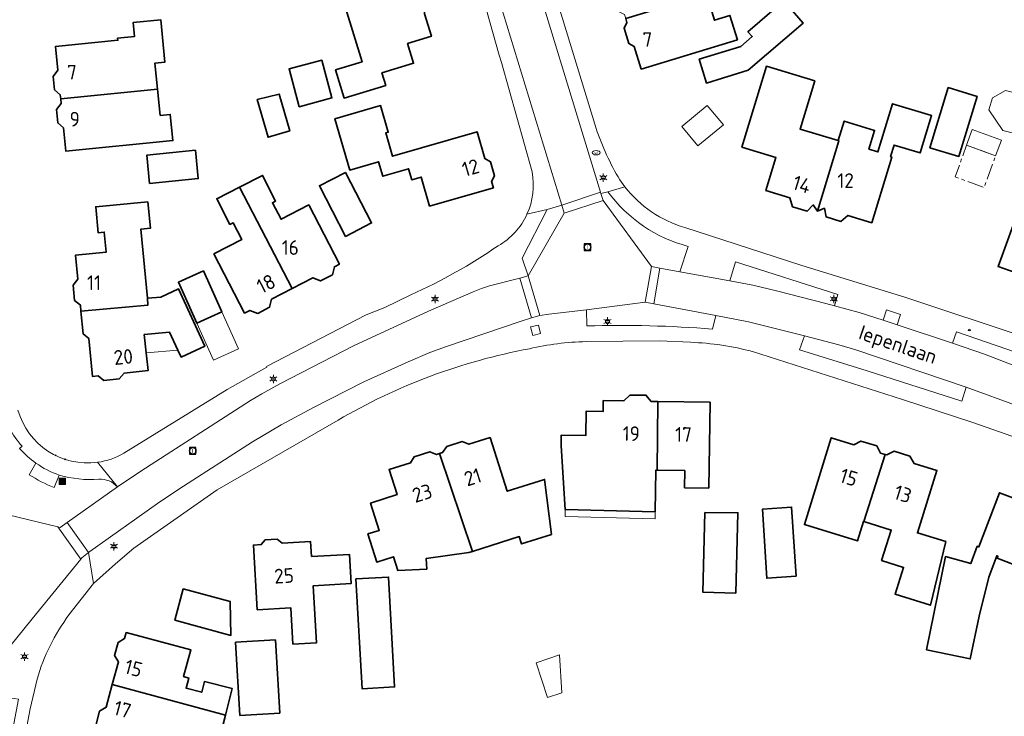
# Model space of a CAD drawing. Header units: metres. Extents: x 140853 to 145288, y 474558 to 480269.
# Tile 328 of 428: x 144700 to 144821, y 478158 to 478243. Entities that reach past the tile are written whole.
import ezdxf
from ezdxf.enums import TextEntityAlignment as Align

# ---------------------------------------------------------------- set-up
doc = ezdxf.new("R2010")
doc.units = ezdxf.units.M
doc.header["$MEASUREMENT"] = 0
doc.linetypes.add('AM-AS', pattern=[16, 10, -2, 2, -2])
for name, color, linetype, lineweight in [('B-WE-AM-AS_SPOOR_RAIL-G', 10, 'AM-AS', 18), ('B-WE-GR-GRAS_KRUIDENRIJK-G', 80, 'Continuous', 18), ('B-WE-GR-GROENVOORZIENING-G', 80, 'Continuous', 18), ('B-WE-IE-MEUBILAIR_WEGMEUBILAIR-S', 7, 'Continuous', 18), ('B-WE-KL-ET_LS_OV_LICHTMAST-S', 190, 'Continuous', 18), ('B-WE-KL-WATER_BRANDLEIDING_PUT-S', 150, 'Continuous', 18), ('B-WE-KL-WATER_PUT-S', 170, 'Continuous', 18), ('B-WE-OG-BEBOUWING-G', 7, 'Continuous', 35), ('B-WE-OG-BEBOUWING_BIJGEBOUW-G', 7, 'Continuous', 18), ('B-WE-OG-BEBOUWING_HUISNUMMER-T18', 10, 'Continuous', 18), ('B-WE-OG-BEBOUWING_LUIFEL-G', 7, 'Continuous', 18), ('B-WE-OG-BEBOUWING_STRAATNAAM-T18', 10, 'Continuous', 18), ('B-WE-OG-TERREIN_ERF-G', 7, 'Continuous', 18), ('B-WE-RI-GWA_RIOOLPUT-S', 30, 'Continuous', 18), ('B-WE-VH-VERHARDING_BETONSTRAATSTEEN-G', 252, 'Continuous', 18), ('B-WE-VH-VERHARDING_OPEN-G', 252, 'Continuous', 18), ('B-WE-VH-VERHARDING_STRAATBAKSTEEN-G', 252, 'Continuous', 18), ('X-XX-XX-ALGEMEEN-S', 7, 'Continuous', 18)]:
    doc.layers.add(name, color=color, linetype=linetype, lineweight=lineweight)
doc.styles.add('NLCS-ISO', font='txt')

# ---------------------------------------------------------------- blocks, each defined once
blk = doc.blocks.new('SIE-WEG_AFVALBAK-SO')
at = {"linetype": 'ByBlock', "lineweight": 18}
h = blk.add_hatch(color=0, dxfattribs=at)
h.dxf.hatch_style = 1
h.paths.add_polyline_path([(-1.5, -1.5), (1.5, -1.5), (1.5, 1.5), (-1.5, 1.5)])
at = {"color": 0, "linetype": 'ByBlock', "lineweight": 18}
for points in [[(-2, -2), (2, -2), (2, 2), (-2, 2)], [(-1.5, -1.5), (1.5, -1.5), (1.5, 1.5), (-1.5, 1.5)]]:
    blk.add_lwpolyline(points, close=True, dxfattribs=at)
blk = doc.blocks.new('SIE-WEG_AFVALBAK_TYPE_01')
for radius in [0.25, 0.156]:
    blk.add_circle((0, 0), radius)
blk = doc.blocks.new('B-SIE-WEG_LICHTMAST-SO')
at = {"ltscale": 0.1}
for p, q in [((-1.1, 0.63), (-2.19, 1.27)), ((0, 1.27), (0, 2.53)), ((1.1, 0.63), (2.19, 1.27)), ((-1.1, -0.63), (-2.19, -1.27)), ((0, -1.27), (0, -2.53)), ((1.1, -0.63), (2.19, -1.27))]:
    blk.add_line(p, q, dxfattribs=at)
at = {"flags": 128}
for points in [[(-1.16, 0.5), (1.16, 0.5)], [(-1.16, -0.5), (1.16, -0.5)]]:
    blk.add_lwpolyline(points, dxfattribs=at)
at = {"ltscale": 0.1}
blk.add_circle((0, 0), 1.27, dxfattribs=at)
at = {"style": 'NLCS-ISO'}
blk.add_attdef('TYPE', text='', height=1.8, dxfattribs=at).set_placement((0, 2.53), align=Align.BOTTOM_CENTER)
blk = doc.blocks.new('SKL-WATERLEIDINGPUT-SO')
at = {"color": 0, "linetype": 'ByBlock', "lineweight": 18}
blk.add_ellipse((0, 0), major_axis=(2.5, 0), ratio=0.54, dxfattribs=at)
at = {"color": 0, "linetype": 'ByBlock', "lineweight": 18, "style": 'NLCS-ISO'}
blk.add_text('wl', height=1.8, dxfattribs=at).set_placement((0, 0), align=Align.MIDDLE_CENTER)
blk = doc.blocks.new('SRI-PUT_INSPECTIE-SO')
at = {"lineweight": -3, "flags": 128}
blk.add_lwpolyline([(-2, -2), (2, -2), (2, 2), (-2, 2)], close=True, dxfattribs=at)
at = {"lineweight": -3, "ltscale": 1.5}
blk.add_circle((0, 0), 2, dxfattribs=at)
at = {"ltscale": 0.1, "style": 'NLCS-ISO'}
blk.add_text('I', height=2.5, dxfattribs=at).set_placement((0, -0.01), align=Align.MIDDLE_CENTER)
blk = doc.blocks.new('SIE-WEG_STRAATPOT_BRANDKRAAN-SO')
blk.add_ellipse((0, 0), major_axis=(-0.729, 0), ratio=0.685994)
at = {"style": 'NLCS-ISO'}
blk.add_text('BR', height=0.4, dxfattribs=at).set_placement((-0.3, -0.15))

msp = doc.modelspace()

# ---------------------------------------------------------------- linework, layer by layer
at = {"layer": 'B-WE-AM-AS_SPOOR_RAIL-G', "ltscale": 0.2, "flags": 128}
msp.add_lwpolyline([(144820.338, 478226.526), (144816.767, 478227.826), (144815.351, 478223.936), (144818.922, 478222.636), (144820.338, 478226.526)], close=True, dxfattribs=at)
at = {"layer": 'B-WE-GR-GRAS_KRUIDENRIJK-G', "ltscale": 0.2, "flags": 128}
for points in [[(144772.121, 478221.043), (144778.071, 478212.932), (144779.107, 478212.713), (144781.541, 478212.259), (144782.58, 478215.391), (144782.58, 478215.391, -0.1733536), (144772.714, 478222.103), (144772.714, 478222.103), (144771.835, 478221.892), (144772.121, 478221.043)], [(144778.335, 478208.319), (144777.303, 478208.511), (144770.093, 478207.6), (144770.129, 478205.61), (144770.129, 478205.61, -0.0271242), (144785.54, 478205.22), (144785.54, 478205.22), (144785.956, 478206.903), (144778.335, 478208.319)]]:
    msp.add_lwpolyline(points, format="xyb", close=True, dxfattribs=at)
for points in [[(144787.681, 478211.147), (144790.512, 478210.622), (144793.432, 478209.913), (144799.476, 478208.367), (144800.556, 478208.06), (144800.963, 478209.456), (144788.39, 478213.474), (144787.681, 478211.147)], [(144824.719, 478199.945), (144825.267, 478201.539), (144815.52, 478204.892), (144815.032, 478203.473), (144818.98, 478202.123), (144824.719, 478199.945)], [(144816.72, 478198.1), (144803.157, 478202.688), (144801.078, 478203.28), (144796.875, 478204.387), (144796.256, 478202.686), (144804.557, 478200.095), (144816.171, 478196.357), (144816.72, 478198.1)]]:
    msp.add_lwpolyline(points, close=True, dxfattribs=at)
for points in [[(144700.443, 478190.525), (144700.757, 478190.828), (144700.757, 478190.828, -0.0750854), (144699.201, 478193.067)], [(144697.809, 478182.66), (144705.134, 478180.907), (144705.425, 478180.847), (144706.288, 478181.446), (144712.461, 478185.826), (144712.461, 478185.826, 0.2362607), (144710.174, 478186.758), (144710.174, 478186.758, -0.0878048), (144705.31, 478187.273), (144705.31, 478187.273), (144704.697, 478185.744), (144704.685, 478185.747), (144704.685, 478185.747, -0.0454057), (144701.608, 478187.323), (144701.608, 478187.323), (144702.453, 478188.745), (144702.453, 478188.745, -0.0564805), (144700.443, 478190.525)]]:
    msp.add_lwpolyline(points, format="xyb", dxfattribs=at)
at = {"layer": 'B-WE-GR-GROENVOORZIENING-G', "ltscale": 0.2, "flags": 128}
for points in [[(144762.92, 478211.751), (144767.325, 478219.451), (144767.057, 478220.469), (144765.266, 478219.939), (144762.159, 478213.926), (144762.92, 478211.751)], [(144808.238, 478205.761), (144808.635, 478207.031), (144806.942, 478207.575), (144806.532, 478206.323), (144808.238, 478205.761)], [(144764.18, 478205.706), (144763.211, 478205.478), (144763.47, 478204.439), (144764.427, 478204.68), (144764.18, 478205.706)]]:
    msp.add_lwpolyline(points, close=True, dxfattribs=at)
at = {"layer": 'B-WE-OG-BEBOUWING-G', "ltscale": 0.2, "flags": 128}
for points in [[(144749.191, 478247.248), (144742.17, 478245.106), (144742.137, 478245.216), (144740.482, 478244.711), (144742.507, 478238.073), (144739.255, 478237.081), (144740.315, 478233.609), (144745.413, 478235.164), (144744.94, 478236.714), (144748.842, 478237.904), (144748.107, 478240.315), (144751.034, 478241.208), (144750.19, 478243.972), (144750.254, 478245.476), (144749.356, 478246.707), (144749.191, 478247.248)], [(144788.615, 478240.791), (144787.704, 478243.775), (144785.789, 478243.191), (144784.807, 478246.411), (144774.901, 478243.402), (144775.047, 478242.924), (144774.687, 478242.218), (144775.265, 478240.325), (144775.951, 478239.959), (144776.798, 478237.185), (144788.615, 478240.791)], [(144783.906, 478238.396), (144784.828, 478235.457), (144789.923, 478237.056), (144796.679, 478242.834), (144794.307, 478245.582), (144789.901, 478241.779), (144790.431, 478241.166), (144789.035, 478239.962), (144783.906, 478238.396)], [(144717.389, 478234.7), (144717.067, 478237.915), (144718.301, 478238.039), (144717.779, 478243.252), (144714.396, 478242.914), (144714.567, 478241.202), (144712.488, 478240.994), (144712.516, 478240.716), (144704.844, 478239.947), (144705.136, 478237.032), (144704.559, 478236.271), (144704.722, 478234.639), (144705.437, 478234.027), (144705.489, 478233.509), (144717.389, 478234.7)], [(144734.799, 478232.555), (144738.802, 478233.629), (144737.559, 478238.259), (144733.553, 478237.198), (144734.799, 478232.555)], [(144798.462, 478219.729), (144801.087, 478228.358), (144801, 478228.384), (144796.313, 478229.81), (144798.114, 478235.732), (144792.182, 478237.537), (144789.165, 478227.584), (144793.356, 478226.309), (144792.122, 478222.253), (144795.069, 478221.356), (144795.382, 478220.258), (144797.172, 478219.713), (144797.92, 478220.489), (144798.462, 478219.729)], [(144705.489, 478233.509), (144705.544, 478232.952), (144704.965, 478232.211), (144705.13, 478230.569), (144705.844, 478229.957), (144706.133, 478227.071), (144719.268, 478228.385), (144718.945, 478231.609), (144717.711, 478231.486), (144717.389, 478234.7), (144705.489, 478233.509)], [(144733.636, 478229.575), (144732.334, 478234.09), (144729.636, 478233.447), (144730.975, 478228.807), (144733.636, 478229.575)], [(144815.803, 478226.432), (144818.052, 478233.828), (144814.513, 478234.905), (144812.263, 478227.509), (144815.803, 478226.432)], [(144758.636, 478222.595), (144758.414, 478223.364), (144758.769, 478224.049), (144758.273, 478225.769), (144757.604, 478226.18), (144756.66, 478229.457), (144746.253, 478226.46), (144745.426, 478229.333), (144745.724, 478229.419), (144744.78, 478232.696), (144739.168, 478231.08), (144740.989, 478224.757), (144744.544, 478225.781), (144745.053, 478224.012), (144748.234, 478224.928), (144748.624, 478223.573), (144749.787, 478223.908), (144750.814, 478220.343), (144758.636, 478222.595)], [(144801, 478228.384), (144801.087, 478228.358), (144798.462, 478219.729), (144799.297, 478220.07), (144799.515, 478219), (144801.314, 478218.453), (144802.168, 478219.197), (144805.124, 478218.298), (144807.58, 478226.373), (144807.437, 478226.416), (144807.87, 478227.842), (144811.065, 478226.87), (144812.465, 478231.472), (144807.681, 478232.927), (144805.88, 478227.005), (144804.77, 478227.342), (144805.472, 478229.648), (144801.731, 478230.786), (144801, 478228.384)], [(144716.408, 478223.114), (144722.379, 478223.712), (144722.03, 478227.195), (144716.06, 478226.597), (144716.408, 478223.114)], [(144735.971, 478220.492), (144732.553, 478218.722), (144731.502, 478220.753), (144731.894, 478220.953), (144730.285, 478224.11), (144727.446, 478222.663), (144733.928, 478210.207), (144736.474, 478211.522), (144737.411, 478211.145), (144738.877, 478211.902), (144739.113, 478212.885), (144739.734, 478213.206), (144735.971, 478220.492)], [(144740.481, 478216.619), (144743.671, 478218.267), (144740.459, 478224.486), (144737.269, 478222.839), (144740.481, 478216.619)], [(144724.319, 478214.462), (144728.078, 478207.185), (144728.735, 478207.525), (144729.69, 478207.157), (144731.156, 478207.914), (144731.383, 478208.892), (144733.928, 478210.207), (144727.446, 478222.663), (144724.659, 478221.243), (144726.27, 478218.088), (144726.662, 478218.287), (144727.729, 478216.226), (144724.319, 478214.462)], [(144707.981, 478207.43), (144716.209, 478208.164), (144716.134, 478209.003), (144715.349, 478217.516), (144716.514, 478217.624), (144716.192, 478220.859), (144709.791, 478220.253), (144710.092, 478217.067), (144710.839, 478217.138), (144711.072, 478214.669), (144707.329, 478214.314), (144707.611, 478211.338), (144707.026, 478210.623), (144707.205, 478208.732), (144707.911, 478208.172), (144707.981, 478207.43)], [(144825.971, 478218.351), (144826.428, 478219.606), (144823.459, 478220.687), (144820.633, 478212.925), (144823.414, 478211.913), (144823.931, 478211.139), (144825.415, 478210.599), (144826.327, 478210.852), (144826.839, 478210.666), (144829.199, 478217.176), (144825.971, 478218.351)], [(144725.29, 478207.337), (144723.02, 478212.369), (144719.944, 478210.981), (144722.213, 478205.949), (144725.29, 478207.337)], [(144716.134, 478209.003), (144716.209, 478208.164), (144707.981, 478207.43), (144708.245, 478204.638), (144708.953, 478204.059), (144709.394, 478199.4), (144710.08, 478199.472), (144710.777, 478198.897), (144712.677, 478199.097), (144713.273, 478199.808), (144716.226, 478200.119), (144715.997, 478202.297), (144715.759, 478204.555), (144718.875, 478204.828), (144719.876, 478202.638), (144720.271, 478201.772), (144723.192, 478203.103), (144719.98, 478210.151), (144717.797, 478209.156), (144716.134, 478209.003)], [(144778.77, 478187.879), (144778.85, 478196.319), (144778.039, 478196.332), (144777.38, 478197.105), (144775.413, 478197.091), (144774.683, 478196.384), (144772.143, 478196.423), (144772.122, 478195.083), (144770.033, 478195.116), (144769.986, 478192.136), (144766.987, 478192.182), (144766.967, 478190.882), (144767.465, 478183.046), (144778.523, 478182.772), (144778.601, 478187.882), (144778.77, 478187.879)], [(144778.85, 478196.319), (144778.77, 478187.879), (144778.901, 478187.877), (144782.151, 478187.827), (144782.118, 478185.717), (144785.088, 478185.671), (144785.251, 478196.22), (144778.85, 478196.319)], [(144756.069, 478177.895), (144761.816, 478179.716), (144762.1, 478178.82), (144765.771, 478179.983), (144764.933, 478186.736), (144760.336, 478185.279), (144758.239, 478191.894), (144755.646, 478191.073), (144754.819, 478191.398), (144752.903, 478190.791), (144752.405, 478190.046), (144752.024, 478189.925), (144756.069, 478177.895)], [(144804.15, 478181.553), (144806.784, 478189.803), (144806.209, 478189.982), (144805.728, 478190.863), (144803.789, 478191.464), (144802.923, 478191), (144800.143, 478191.861), (144796.84, 478181.201), (144803.354, 478179.182), (144804.094, 478181.57), (144804.15, 478181.553)], [(144806.784, 478189.803), (144804.15, 478181.553), (144807.514, 478180.511), (144806.329, 478176.793), (144809.035, 478175.931), (144807.99, 478172.653), (144812.326, 478171.272), (144814.217, 478179.101), (144810.735, 478180.162), (144813.115, 478187.842), (144810.316, 478188.709), (144809.816, 478189.596), (144807.877, 478190.197), (144806.973, 478189.745), (144806.784, 478189.803)], [(144752.024, 478189.925), (144751.643, 478189.804), (144750.854, 478190.141), (144748.9, 478189.522), (144748.449, 478188.792), (144745.828, 478187.961), (144746.807, 478184.871), (144743.559, 478183.833), (144744.622, 478180.477), (144743.23, 478180.036), (144744.324, 478176.585), (144746.364, 478177.232), (144746.896, 478175.554), (144750.462, 478175.719), (144750.402, 478177.028), (144755.638, 478177.758), (144756.069, 478177.895), (144752.024, 478189.925)], [(144823.923, 478175.753), (144826.583, 478182.905), (144826.27, 478183.024), (144826.15, 478183.637), (144823.953, 478184.472), (144823.419, 478184.108), (144820.82, 478185.096), (144818.29, 478178.441), (144818.084, 478178.519), (144817.281, 478176.407), (144814.177, 478177.264), (144811.857, 478165.781), (144817.224, 478164.677), (144818.308, 478169.947), (144819.483, 478174.735), (144820.479, 478177.352), (144820.626, 478177.296), (144820.53, 478177.044), (144823.923, 478175.753)], [(144795.815, 478174.856), (144795.277, 478183.332), (144791.683, 478183.071), (144792.221, 478174.595), (144795.815, 478174.856)], [(144788.434, 478172.768), (144788.674, 478182.637), (144784.625, 478182.674), (144784.387, 478172.866), (144788.434, 478172.768)], [(144736.289, 478177.256), (144736.18, 478179.102), (144732.686, 478178.891), (144732.084, 478179.416), (144730.627, 478179.327), (144730.121, 478178.736), (144729.163, 478178.678), (144729.633, 478170.732), (144733.755, 478170.975), (144734.02, 478166.493), (144736.915, 478166.664), (144736.502, 478173.662), (144741.164, 478173.937), (144740.951, 478177.531), (144736.289, 478177.256)], [(144741.753, 478174.515), (144742.505, 478161.02), (144746.513, 478161.244), (144745.762, 478174.738), (144741.753, 478174.515)], [(144719.505, 478169.426), (144726.408, 478167.564), (144726.318, 478171.731), (144720.547, 478173.288), (144719.505, 478169.426)], [(144711.831, 478161.531), (144725.726, 478157.745), (144726.559, 478161.037), (144723.143, 478161.901), (144722.81, 478160.586), (144720.893, 478161.081), (144721.224, 478162.325), (144720.577, 478162.498), (144721.46, 478165.802), (144713.538, 478167.919), (144713.346, 478167.202), (144712.533, 478166.716), (144712.105, 478165.112), (144712.575, 478164.314), (144711.831, 478161.531)], [(144731.866, 478167.015), (144726.974, 478166.726), (144727.505, 478157.741), (144732.397, 478158.031), (144731.866, 478167.015)], [(144711.831, 478161.531), (144711.088, 478158.749), (144710.269, 478158.243), (144709.843, 478156.649), (144710.308, 478155.831), (144710.12, 478155.126), (144718.051, 478153.007), (144718.916, 478156.243), (144721.538, 478155.557), (144721.477, 478155.317), (144724.893, 478154.452), (144725.726, 478157.745), (144711.831, 478161.531)]]:
    msp.add_lwpolyline(points, close=True, dxfattribs=at)
at = {"layer": 'B-WE-OG-BEBOUWING_BIJGEBOUW-G', "ltscale": 0.2, "flags": 128}
for points in [[(144821.563, 478234.552), (144819.96, 478233.655), (144819.514, 478232.185), (144821.211, 478229.615), (144822.706, 478229.263), (144824.302, 478230.169), (144824.749, 478231.64), (144823.059, 478234.199), (144821.563, 478234.552)], [(144783.755, 478227.735), (144786.892, 478230.345), (144784.922, 478232.713), (144781.785, 478230.103), (144783.755, 478227.735)], [(144820.338, 478226.526), (144821.039, 478228.453), (144817.469, 478229.753), (144816.767, 478227.826), (144820.338, 478226.526)], [(144765.278, 478159.948), (144767.035, 478160.519), (144766.763, 478165.174), (144763.894, 478164.208), (144765.278, 478159.948)]]:
    msp.add_lwpolyline(points, close=True, dxfattribs=at)
at = {"layer": 'B-WE-OG-BEBOUWING_LUIFEL-G', "ltscale": 0.2, "flags": 128}
for points in [[(144725.29, 478207.337), (144722.213, 478205.949), (144724.269, 478201.392), (144727.346, 478202.779), (144725.29, 478207.337)], [(144715.997, 478202.297), (144719.876, 478202.638), (144718.875, 478204.828), (144715.759, 478204.555), (144715.997, 478202.297)], [(144767.465, 478183.046), (144767.444, 478182.176), (144778.501, 478181.902), (144778.523, 478182.772), (144767.465, 478183.046)]]:
    msp.add_lwpolyline(points, close=True, dxfattribs=at)
at = {"layer": 'B-WE-OG-TERREIN_ERF-G', "ltscale": 0.2, "flags": 128}
for points in [[(144821.977, 478331.105), (144806.817, 478323.261), (144765.412, 478301.633), (144752.877, 478295.13), (144752.486, 478294.688), (144752.424, 478294.618), (144752.124, 478292.663), (144758.525, 478271.783), (144765.111, 478250), (144771.261, 478229.881), (144771.261, 478229.881, 0.0541034), (144774.183, 478223.552), (144774.183, 478223.552), (144774.806, 478222.69), (144774.806, 478222.69, 0.1576517), (144782.142, 478217.722), (144782.142, 478217.722), (144796.397, 478213.073), (144809.285, 478209.087), (144824.208, 478204.128)], [(144700.239, 478195.258, 0.3751718), (144710.019, 478188.851), (144710.019, 478188.851, 0.0971004), (144713.25, 478189.961), (144713.25, 478189.961), (144725.955, 478197.79), (144730.803, 478200.545), (144730.774, 478200.62), (144743.013, 478206.986), (144745.292, 478207.89), (144748.518, 478209.425), (144748.518, 478209.425, 0.0446313), (144759.223, 478215.461), (144759.223, 478215.461, 0.1569325), (144762.768, 478219.327), (144762.768, 478219.327, 0.1572063), (144763.391, 478224.536), (144763.391, 478224.536), (144759.624, 478237.985), (144759.367, 478238.9), (144756.258, 478250)], [(144825.607, 478190.892), (144817.528, 478193.752), (144808.878, 478196.574), (144790.49, 478202.45), (144790.49, 478202.45, 0.0562136), (144782.857, 478203.597), (144782.857, 478203.597), (144779.045, 478203.78), (144770.021, 478203.676), (144770.021, 478203.676, 0.0530356), (144763.062, 478202.801), (144763.062, 478202.801, 0.0869768), (144739.56, 478194.021), (144739.56, 478194.021), (144724.708, 478185.477), (144714.469, 478178.303), (144712.212, 478176.366), (144709.505, 478173.948), (144706.497, 478170.08), (144706.497, 478170.08, 0.0870868), (144702.582, 478162.191), (144702.582, 478162.191), (144701.759, 478158.56), (144699.93, 478148.96)]]:
    msp.add_lwpolyline(points, format="xyb", dxfattribs=at)
for points in [[(144787.704, 478243.775), (144788.615, 478240.791), (144776.798, 478237.185), (144775.951, 478239.959), (144775.265, 478240.325), (144774.687, 478242.218), (144775.047, 478242.924), (144774.901, 478243.402), (144774.755, 478243.88), (144774.077, 478244.217), (144773.499, 478246.111), (144773.856, 478246.826), (144773.003, 478249.621), (144774.246, 478250), (144784.82, 478253.226), (144785.468, 478251.103), (144783.553, 478250.519), (144783.712, 478250), (144784.807, 478246.411), (144785.789, 478243.191), (144787.704, 478243.775)], [(144783.906, 478238.396), (144789.035, 478239.962), (144790.431, 478241.166), (144789.901, 478241.779), (144794.307, 478245.582), (144796.679, 478242.834), (144789.923, 478237.056), (144784.828, 478235.457), (144783.906, 478238.396)], [(144705.489, 478233.509), (144705.437, 478234.027), (144704.722, 478234.639), (144704.559, 478236.271), (144705.136, 478237.032), (144704.844, 478239.947), (144712.516, 478240.716), (144712.488, 478240.994), (144714.567, 478241.202), (144714.396, 478242.914), (144717.779, 478243.252), (144718.301, 478238.039), (144717.067, 478237.915), (144717.389, 478234.7), (144717.711, 478231.486), (144718.945, 478231.609), (144719.268, 478228.385), (144706.133, 478227.071), (144705.844, 478229.957), (144705.13, 478230.569), (144704.965, 478232.211), (144705.544, 478232.952), (144705.489, 478233.509)], [(144734.799, 478232.555), (144733.553, 478237.198), (144737.559, 478238.259), (144738.802, 478233.629), (144734.799, 478232.555)], [(144798.462, 478219.729), (144797.92, 478220.489), (144797.172, 478219.713), (144795.382, 478220.258), (144795.069, 478221.356), (144792.122, 478222.253), (144793.356, 478226.309), (144789.165, 478227.584), (144792.182, 478237.537), (144798.114, 478235.732), (144796.313, 478229.81), (144801, 478228.384), (144801.731, 478230.786), (144805.472, 478229.648), (144804.77, 478227.342), (144805.88, 478227.005), (144807.681, 478232.927), (144812.465, 478231.472), (144811.065, 478226.87), (144807.87, 478227.842), (144807.437, 478226.416), (144807.58, 478226.373), (144805.124, 478218.298), (144802.168, 478219.197), (144801.314, 478218.453), (144799.515, 478219), (144799.297, 478220.07), (144798.462, 478219.729)], [(144733.636, 478229.575), (144730.975, 478228.807), (144729.636, 478233.447), (144732.334, 478234.09), (144733.636, 478229.575)], [(144815.803, 478226.432), (144812.263, 478227.509), (144814.513, 478234.905), (144818.052, 478233.828), (144815.803, 478226.432)], [(144758.636, 478222.595), (144750.814, 478220.343), (144749.787, 478223.908), (144748.624, 478223.573), (144748.234, 478224.928), (144745.053, 478224.012), (144744.544, 478225.781), (144740.989, 478224.757), (144739.168, 478231.08), (144744.78, 478232.696), (144745.724, 478229.419), (144745.426, 478229.333), (144746.253, 478226.46), (144756.66, 478229.457), (144757.604, 478226.18), (144758.273, 478225.769), (144758.769, 478224.049), (144758.414, 478223.364), (144758.636, 478222.595)], [(144716.408, 478223.114), (144716.06, 478226.597), (144722.03, 478227.195), (144722.379, 478223.712), (144716.408, 478223.114)], [(144732.553, 478218.722), (144735.971, 478220.492), (144739.734, 478213.206), (144739.113, 478212.885), (144738.877, 478211.902), (144737.411, 478211.145), (144736.474, 478211.522), (144733.928, 478210.207), (144731.383, 478208.892), (144731.156, 478207.914), (144729.69, 478207.157), (144728.735, 478207.525), (144728.078, 478207.185), (144724.319, 478214.462), (144727.729, 478216.226), (144726.662, 478218.287), (144726.27, 478218.088), (144724.659, 478221.243), (144727.446, 478222.663), (144730.285, 478224.11), (144731.894, 478220.953), (144731.502, 478220.753), (144732.553, 478218.722)], [(144740.481, 478216.619), (144737.269, 478222.839), (144740.459, 478224.486), (144743.671, 478218.267), (144740.481, 478216.619)], [(144707.981, 478207.43), (144707.911, 478208.172), (144707.205, 478208.732), (144707.026, 478210.623), (144707.611, 478211.338), (144707.329, 478214.314), (144711.072, 478214.669), (144710.839, 478217.138), (144710.092, 478217.067), (144709.791, 478220.253), (144716.192, 478220.859), (144716.514, 478217.624), (144715.349, 478217.516), (144716.134, 478209.003), (144717.797, 478209.156), (144719.98, 478210.151), (144723.192, 478203.103), (144720.271, 478201.772), (144719.876, 478202.638), (144718.875, 478204.828), (144715.759, 478204.555), (144715.997, 478202.297), (144716.226, 478200.119), (144713.273, 478199.808), (144712.677, 478199.097), (144710.777, 478198.897), (144710.08, 478199.472), (144709.394, 478199.4), (144708.953, 478204.059), (144708.245, 478204.638), (144707.981, 478207.43)], [(144820.633, 478212.925), (144823.459, 478220.687), (144826.428, 478219.606), (144825.971, 478218.351), (144829.199, 478217.176), (144830.059, 478219.539), (144836.256, 478217.283), (144833.027, 478208.413), (144830.274, 478209.415), (144829.371, 478209.158), (144827.896, 478209.695), (144827.351, 478210.479), (144826.839, 478210.666), (144826.327, 478210.852), (144825.415, 478210.599), (144823.931, 478211.139), (144823.414, 478211.913), (144820.633, 478212.925)], [(144722.213, 478205.949), (144719.944, 478210.981), (144723.02, 478212.369), (144725.29, 478207.337), (144722.213, 478205.949)], [(144778.85, 478196.319), (144785.251, 478196.22), (144785.088, 478185.671), (144782.118, 478185.717), (144782.151, 478187.827), (144778.901, 478187.877), (144778.77, 478187.879), (144778.601, 478187.882), (144778.523, 478182.772), (144767.465, 478183.046), (144766.967, 478190.882), (144766.987, 478192.182), (144769.986, 478192.136), (144770.033, 478195.116), (144772.122, 478195.083), (144772.143, 478196.423), (144774.683, 478196.384), (144775.413, 478197.091), (144777.38, 478197.105), (144778.039, 478196.332), (144778.85, 478196.319)], [(144752.024, 478189.925), (144752.405, 478190.046), (144752.903, 478190.791), (144754.819, 478191.398), (144755.646, 478191.073), (144758.239, 478191.894), (144760.336, 478185.279), (144764.933, 478186.736), (144765.771, 478179.983), (144762.1, 478178.82), (144761.816, 478179.716), (144756.069, 478177.895), (144755.638, 478177.758), (144750.402, 478177.028), (144750.462, 478175.719), (144746.896, 478175.554), (144746.364, 478177.232), (144744.324, 478176.585), (144743.23, 478180.036), (144744.622, 478180.477), (144743.559, 478183.833), (144746.807, 478184.871), (144745.828, 478187.961), (144748.449, 478188.792), (144748.9, 478189.522), (144750.854, 478190.141), (144751.643, 478189.804), (144752.024, 478189.925)], [(144804.15, 478181.553), (144804.094, 478181.57), (144803.354, 478179.182), (144796.84, 478181.201), (144800.143, 478191.861), (144802.923, 478191), (144803.789, 478191.464), (144805.728, 478190.863), (144806.209, 478189.982), (144806.784, 478189.803), (144806.973, 478189.745), (144807.877, 478190.197), (144809.816, 478189.596), (144810.316, 478188.709), (144813.115, 478187.842), (144810.735, 478180.162), (144814.217, 478179.101), (144812.326, 478171.272), (144807.99, 478172.653), (144809.035, 478175.931), (144806.329, 478176.793), (144807.514, 478180.511), (144804.15, 478181.553)], [(144795.815, 478174.856), (144792.221, 478174.595), (144791.683, 478183.071), (144795.277, 478183.332), (144795.815, 478174.856)], [(144788.434, 478172.768), (144784.387, 478172.866), (144784.625, 478182.674), (144788.674, 478182.637), (144788.434, 478172.768)], [(144736.289, 478177.256), (144740.951, 478177.531), (144741.164, 478173.937), (144736.502, 478173.662), (144736.915, 478166.664), (144734.02, 478166.493), (144733.755, 478170.975), (144729.633, 478170.732), (144729.163, 478178.678), (144730.121, 478178.736), (144730.627, 478179.327), (144732.084, 478179.416), (144732.686, 478178.891), (144736.18, 478179.102), (144736.289, 478177.256)], [(144741.753, 478174.515), (144745.762, 478174.738), (144746.513, 478161.244), (144742.505, 478161.02), (144741.753, 478174.515)], [(144719.505, 478169.426), (144720.547, 478173.288), (144726.318, 478171.731), (144726.408, 478167.564), (144719.505, 478169.426)], [(144731.866, 478167.015), (144732.397, 478158.031), (144727.505, 478157.741), (144726.974, 478166.726), (144731.866, 478167.015)]]:
    msp.add_lwpolyline(points, close=True, dxfattribs=at)
for points in [[(144750.19, 478243.972), (144751.034, 478241.208), (144748.107, 478240.315), (144748.842, 478237.904), (144744.94, 478236.714), (144745.413, 478235.164), (144740.315, 478233.609), (144739.255, 478237.081), (144742.507, 478238.073), (144740.482, 478244.711)], [(144823.923, 478175.753), (144820.53, 478177.044), (144820.626, 478177.296), (144820.479, 478177.352), (144819.483, 478174.735), (144818.308, 478169.947), (144817.224, 478164.677), (144811.857, 478165.781), (144814.177, 478177.264), (144817.281, 478176.407), (144818.084, 478178.519), (144818.29, 478178.441), (144820.82, 478185.096), (144823.419, 478184.108)], [(144709.843, 478156.649), (144710.269, 478158.243), (144711.088, 478158.749), (144711.831, 478161.531), (144712.575, 478164.314), (144712.105, 478165.112), (144712.533, 478166.716), (144713.346, 478167.202), (144713.538, 478167.919), (144721.46, 478165.802), (144720.577, 478162.498), (144721.224, 478162.325), (144720.893, 478161.081), (144722.81, 478160.586), (144723.143, 478161.901), (144726.559, 478161.037), (144725.726, 478157.745), (144724.893, 478154.452)]]:
    msp.add_lwpolyline(points, dxfattribs=at)
at = {"layer": 'B-WE-VH-VERHARDING_BETONSTRAATSTEEN-G', "ltscale": 0.2, "flags": 128}
for points in [[(144750.566, 478293.615), (144750.373, 478292.642), (144750.822, 478291.032), (144751.195, 478289.839), (144759.524, 478262.342), (144763.275, 478250), (144770.298, 478227.001), (144771.791, 478222.042), (144771.835, 478221.892), (144772.714, 478222.103), (144774.806, 478222.69), (144774.183, 478223.552), (144774.183, 478223.552, -0.0541034), (144771.261, 478229.881), (144771.261, 478229.881), (144765.111, 478250), (144758.525, 478271.783), (144752.124, 478292.663), (144752.424, 478294.618), (144752.486, 478294.688), (144750.566, 478293.615)], [(144762.768, 478219.327), (144765.266, 478219.939), (144767.057, 478220.469), (144758.047, 478250), (144754.743, 478260.834), (144746.407, 478288.302), (144746.033, 478289.517), (144745.624, 478290.891), (144742.908, 478289.703), (144743.286, 478289.754), (144744.178, 478289.342), (144745.021, 478288.38), (144749.682, 478273.227), (144751.226, 478267.783), (144753.111, 478261.229), (144756.258, 478250), (144759.367, 478238.9), (144759.624, 478237.985), (144763.391, 478224.536), (144763.391, 478224.536, -0.1572063), (144762.768, 478219.327)]]:
    msp.add_lwpolyline(points, format="xyb", close=True, dxfattribs=at)
for points in [[(144759.524, 478262.342), (144751.195, 478289.839), (144746.407, 478288.302), (144754.743, 478260.834), (144758.047, 478250), (144767.057, 478220.469), (144771.791, 478222.042), (144770.298, 478227.001), (144763.275, 478250), (144759.524, 478262.342)], [(144767.057, 478220.469), (144767.325, 478219.451), (144772.121, 478221.043), (144771.835, 478221.892), (144771.791, 478222.042), (144767.057, 478220.469)], [(144778.071, 478212.932), (144772.121, 478221.043), (144767.325, 478219.451), (144762.92, 478211.751), (144764.327, 478206.908), (144765.438, 478207.038), (144770.093, 478207.6), (144777.303, 478208.511), (144778.071, 478212.932)], [(144778.335, 478208.319), (144779.107, 478212.713), (144778.071, 478212.932), (144777.303, 478208.511), (144778.335, 478208.319)], [(144706.288, 478181.446), (144708.91, 478177.742), (144709.066, 478177.866), (144717.378, 478183.772), (144720.014, 478185.546), (144729.07, 478191.364), (144732.564, 478193.442), (144736.53, 478195.592), (144742.747, 478198.731), (144748.159, 478201.209), (144750.836, 478202.332), (144752.871, 478203.1), (144762.04, 478206.184), (144763.325, 478206.619), (144761.908, 478211.471), (144758.169, 478210.518), (144757.172, 478210.192), (144756.168, 478209.787), (144750.688, 478207.409), (144741.521, 478203.211), (144732.426, 478198.506), (144730.219, 478197.271), (144728.787, 478196.426), (144715.334, 478187.756), (144712.461, 478185.826), (144706.288, 478181.446)], [(144763.325, 478206.619), (144764.327, 478206.908), (144762.92, 478211.751), (144761.908, 478211.471), (144763.325, 478206.619)], [(144689.932, 478165.721), (144693.523, 478161.994), (144698.416, 478161.101), (144699.253, 478166.221), (144701.986, 478169.605), (144707.973, 478176.923), (144705.134, 478180.907), (144697.809, 478182.66), (144697.826, 478182.461), (144692.822, 478182.012), (144693.389, 478175.742), (144693.41, 478175.506), (144689.805, 478170.221), (144688.097, 478170.103), (144688.372, 478165.68), (144689.182, 478165.719), (144689.932, 478165.721)], [(144705.134, 478180.907), (144707.973, 478176.923), (144708.104, 478177.102), (144708.91, 478177.742), (144706.288, 478181.446), (144705.425, 478180.847), (144705.134, 478180.907)]]:
    msp.add_lwpolyline(points, close=True, dxfattribs=at)
msp.add_lwpolyline([(144824.719, 478199.945), (144818.98, 478202.123), (144815.032, 478203.473), (144808.238, 478205.761), (144806.532, 478206.323), (144803.569, 478207.263), (144800.556, 478208.06), (144799.476, 478208.367), (144793.432, 478209.913), (144790.512, 478210.622), (144787.681, 478211.147), (144781.541, 478212.259), (144779.107, 478212.713), (144779.107, 478212.713), (144778.335, 478208.319), (144785.956, 478206.903), (144789.962, 478206.129), (144796.875, 478204.387), (144801.078, 478203.28), (144803.157, 478202.688), (144816.72, 478198.1), (144823.215, 478195.715)], dxfattribs=at)
for points in [[(144700.443, 478190.525, 0.0564805), (144702.453, 478188.745), (144702.453, 478188.745, 0.0677675), (144705.31, 478187.273), (144705.31, 478187.273, 0.0878048), (144710.174, 478186.758), (144710.174, 478186.758, -0.2362607), (144712.461, 478185.826), (144712.461, 478185.826), (144710.019, 478188.851), (144710.019, 478188.851, -0.3751718), (144700.239, 478195.258)], [(144699.201, 478193.067, 0.0750854), (144700.757, 478190.828), (144700.757, 478190.828), (144700.443, 478190.525)], [(144699.93, 478148.96), (144701.759, 478158.56), (144702.582, 478162.191), (144702.582, 478162.191, -0.0870868), (144706.497, 478170.08), (144706.497, 478170.08), (144709.505, 478173.948), (144708.91, 478177.742), (144708.104, 478177.102), (144707.973, 478176.923), (144701.986, 478169.605), (144699.253, 478166.221), (144698.416, 478161.101), (144698.396, 478160.987), (144698.394, 478160.966), (144698.394, 478160.966, 0.4078263), (144699.262, 478159.892), (144699.262, 478159.892), (144700.302, 478159.727), (144698.341, 478149.31)]]:
    msp.add_lwpolyline(points, format="xyb", dxfattribs=at)
at = {"layer": 'B-WE-VH-VERHARDING_OPEN-G', "ltscale": 0.2, "flags": 128}
msp.add_lwpolyline([(144702.453, 478188.745), (144701.608, 478187.323), (144701.608, 478187.323, 0.0454057), (144704.685, 478185.747), (144704.685, 478185.747), (144704.697, 478185.744), (144705.31, 478187.273), (144705.31, 478187.273, -0.0677675), (144702.453, 478188.745)], format="xyb", close=True, dxfattribs=at)
at = {"layer": 'B-WE-VH-VERHARDING_STRAATBAKSTEEN-G', "ltscale": 0.2, "flags": 128}
for points in [[(144824.208, 478204.128), (144809.285, 478209.087), (144796.397, 478213.073), (144782.142, 478217.722), (144782.142, 478217.722, -0.1576517), (144774.806, 478222.69), (144774.806, 478222.69), (144772.714, 478222.103), (144772.714, 478222.103, 0.1733536), (144782.58, 478215.391), (144782.58, 478215.391), (144781.541, 478212.259), (144787.681, 478211.147), (144788.39, 478213.474), (144800.963, 478209.456), (144800.556, 478208.06), (144803.569, 478207.263), (144806.532, 478206.323), (144806.942, 478207.575), (144808.635, 478207.031), (144808.238, 478205.761), (144815.032, 478203.473), (144815.52, 478204.892), (144825.267, 478201.539)], [(144823.215, 478195.715), (144816.72, 478198.1), (144816.171, 478196.357), (144804.557, 478200.095), (144796.256, 478202.686), (144796.875, 478204.387), (144789.962, 478206.129), (144785.956, 478206.903), (144785.54, 478205.22), (144785.54, 478205.22, 0.0271242), (144770.129, 478205.61), (144770.129, 478205.61), (144770.093, 478207.6), (144765.438, 478207.038), (144764.327, 478206.908), (144763.325, 478206.619), (144762.04, 478206.184), (144752.871, 478203.1), (144750.836, 478202.332), (144748.159, 478201.209), (144742.747, 478198.731), (144736.53, 478195.592), (144732.564, 478193.442), (144729.07, 478191.364), (144720.014, 478185.546), (144717.378, 478183.772), (144709.066, 478177.866), (144708.91, 478177.742), (144709.505, 478173.948), (144712.212, 478176.366), (144714.469, 478178.303), (144724.708, 478185.477), (144739.56, 478194.021), (144739.56, 478194.021, -0.0869768), (144763.062, 478202.801), (144763.062, 478202.801, -0.0530356), (144770.021, 478203.676), (144770.021, 478203.676), (144779.045, 478203.78), (144782.857, 478203.597), (144782.857, 478203.597, -0.0562136), (144790.49, 478202.45), (144790.49, 478202.45), (144808.878, 478196.574), (144817.528, 478193.752), (144825.607, 478190.892)]]:
    msp.add_lwpolyline(points, format="xyb", dxfattribs=at)
msp.add_lwpolyline([(144765.266, 478219.939), (144762.768, 478219.327), (144762.768, 478219.327, -0.1569325), (144759.223, 478215.461), (144759.223, 478215.461, -0.0446313), (144748.518, 478209.425), (144748.518, 478209.425), (144745.292, 478207.89), (144743.013, 478206.986), (144730.774, 478200.62), (144730.803, 478200.545), (144725.955, 478197.79), (144713.25, 478189.961), (144713.25, 478189.961, -0.0971004), (144710.019, 478188.851), (144710.019, 478188.851), (144712.461, 478185.826), (144715.334, 478187.756), (144728.787, 478196.426), (144730.219, 478197.271), (144732.426, 478198.506), (144741.521, 478203.211), (144750.688, 478207.409), (144756.168, 478209.787), (144757.172, 478210.192), (144758.169, 478210.518), (144761.908, 478211.471), (144762.92, 478211.751), (144762.159, 478213.926), (144765.266, 478219.939)], format="xyb", close=True, dxfattribs=at)
msp.add_lwpolyline([(144764.18, 478205.706), (144764.427, 478204.68), (144763.47, 478204.439), (144763.211, 478205.478), (144764.18, 478205.706)], close=True, dxfattribs=at)

# ---------------------------------------------------------------- block references
at = {"layer": 'B-WE-IE-MEUBILAIR_WEGMEUBILAIR-S', "xscale": 0.2, "yscale": 0.2, "zscale": 0.2}
msp.add_blockref('SIE-WEG_AFVALBAK-SO', (144705.689, 478186.51), dxfattribs=at)
at = {"layer": 'B-WE-KL-ET_LS_OV_LICHTMAST-S', "xscale": 0.2, "yscale": 0.2, "zscale": 0.2}
for p in [(144772.139, 478223.83), (144751.481, 478208.908), (144800.462, 478208.931), (144772.661, 478206.162), (144731.618, 478199.089), (144712.03, 478178.527), (144701.046, 478164.96)]:
    msp.add_blockref('B-SIE-WEG_LICHTMAST-SO', p, dxfattribs=at)
at = {"layer": 'B-WE-KL-WATER_BRANDLEIDING_PUT-S', "xscale": 0.2, "yscale": 0.2, "zscale": 0.2}
msp.add_blockref('SIE-WEG_STRAATPOT_BRANDKRAAN-SO', (144817.098, 478205.106), dxfattribs=at)
at = {"layer": 'B-WE-KL-WATER_PUT-S', "xscale": 0.2, "yscale": 0.2, "zscale": 0.2}
msp.add_blockref('SKL-WATERLEIDINGPUT-SO', (144771.277, 478226.9), dxfattribs=at)
at = {"layer": 'B-WE-RI-GWA_RIOOLPUT-S', "xscale": 0.2, "yscale": 0.2, "zscale": 0.2}
for p in [(144770.197, 478215.294), (144721.708, 478190.249)]:
    msp.add_blockref('SRI-PUT_INSPECTIE-SO', p, dxfattribs=at)
at = {"layer": 'X-XX-XX-ALGEMEEN-S', "xscale": 0.2, "yscale": 0.2, "zscale": 0.2}
for p in [(144704.872, 478189.704), (144706.038, 478189.217)]:
    msp.add_blockref('SIE-WEG_AFVALBAK_TYPE_01', p, dxfattribs=at)

# ---------------------------------------------------------------- texts
at = {"layer": 'B-WE-OG-BEBOUWING_HUISNUMMER-T18', "style": 'NLCS-ISO'}
for s, p in [('7', (144777.554, 478240.813)), ('7', (144706.872, 478236.796)), ('9', (144707.212, 478231.022)), ('12', (144801.907, 478223.471)), ('16', (144733.691, 478215.24)), ('11', (144709.593, 478210.922))]:
    msp.add_text(s, height=1.8, dxfattribs=at).set_placement(p, align=Align.MIDDLE_CENTER)
for s, rotation, p in [('12', 16.1, (144755.845, 478225.06)), ('14', 343.1, (144796.531, 478223.002)), ('18', 27.3, (144730.714, 478210.798)), ('20', 5.4, (144713.184, 478201.803)), ('19', 359.1, (144775.581, 478192.369)), ('17', 359.1, (144781.989, 478192.27)), ('21', 17.6, (144756.111, 478187.024)), ('15', 342.8, (144802.302, 478187.004)), ('23', 17.6, (144749.896, 478185.054)), ('13', 342.8, (144808.944, 478184.947)), ('25', 3.5, (144732.928, 478174.898)), ('15', 345, (144714.438, 478163.538)), ('17', 345, (144713.085, 478158.474))]:
    msp.add_text(s, height=1.8, rotation=rotation, dxfattribs=at).set_placement(p, align=Align.MIDDLE_CENTER)
at = {"layer": 'B-WE-OG-BEBOUWING_STRAATNAAM-T18', "style": 'NLCS-ISO'}
msp.add_text('Iepenlaan', height=1.8, rotation=341.3, dxfattribs=at).set_placement((144808.346, 478203.329), align=Align.MIDDLE_CENTER)

doc.saveas('drawing.dxf')
